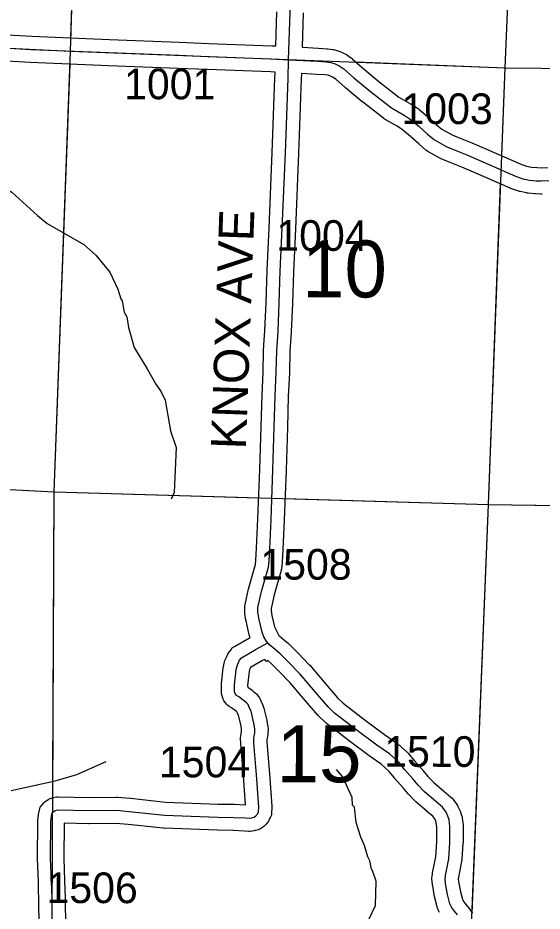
# Model space of a CAD drawing. Extents: x -157.2 to -99.3, y 12.2 to 46.2.
# Drawn here: x -126.204 to -125.008, y 19.419 to 21.459 of the extents above; entities that cross this region are included whole.
import ezdxf

# ---------------------------------------------------------------- set-up
doc = ezdxf.new("R2010")
doc.units = 0
for name, color, linetype in [('tdCoHydroRiver', 7, 'Continuous'), ('tdCoSecRdNmbr', 7, 'Continuous'), ('tdCoSecRdTxt', 7, 'Continuous'), ('tdCoSecRteBand', 7, 'Continuous'), ('tdCoSecRteCL', 7, 'Continuous'), ('tdCoSectLine', 7, 'Continuous'), ('tdCoSectLinePart', 7, 'Continuous'), ('tdCoSectNmbr', 7, 'Continuous'), ('tdCoSurfEarth', 7, 'Continuous'), ('tdCoSurfGravel', 7, 'Continuous')]:
    doc.layers.add(name, color=color, linetype=linetype)

msp = doc.modelspace()

# ---------------------------------------------------------------- linework, layer by layer
at = {"layer": 'tdCoHydroRiver'}
for points in [[(-126.2378, 21.0729), (-126.2177, 21.0612), (-126.1592, 21.0075), (-126.1377, 20.9895), (-126.0538, 20.9413), (-126.0261, 20.9168), (-125.9941, 20.878), (-125.9763, 20.8396), (-125.969, 20.8173), (-125.966, 20.8125), (-125.962, 20.7872), (-125.956, 20.7759), (-125.952, 20.7521), (-125.9391, 20.706), (-125.9089, 20.6578), (-125.8894, 20.6225), (-125.8773, 20.6048), (-125.8684, 20.5856), (-125.8562, 20.5158), (-125.8431, 20.4776), (-125.8476, 20.3751), (-125.8544, 20.3595)], [(-126.2192, 19.6946), (-126.1191, 19.7169), (-126.0698, 19.7313), (-126.0026, 19.7609)], [(-125.4123, 19.3825), (-125.3887, 19.4323), (-125.3871, 19.4875), (-125.3944, 19.5098), (-125.3974, 19.5146), (-125.4016, 19.5337), (-125.406, 19.5433), (-125.4132, 19.5688), (-125.4221, 19.588), (-125.4322, 19.6214), (-125.4359, 19.6562), (-125.4405, 19.6611), (-125.4416, 19.6785), (-125.4639, 19.7265), (-125.4776, 19.7426)]]:
    msp.add_lwpolyline(points, dxfattribs=at)
at = {"layer": 'tdCoSecRteBand'}
for points in [[(-125.6156, 21.3949), (-125.6132, 21.4725)], [(-125.5532, 21.4706), (-125.5557, 21.3924), (-125.5557, 21.3918), (-125.5551, 21.3918), (-125.5192, 21.3899), (-125.5188, 21.3899), (-125.5185, 21.3899), (-125.4985, 21.3884), (-125.4979, 21.3883), (-125.4973, 21.3883), (-125.4867, 21.387), (-125.4841, 21.3867), (-125.4815, 21.386), (-125.4717, 21.383), (-125.4695, 21.3824), (-125.4674, 21.3814), (-125.4581, 21.377), (-125.4556, 21.3758), (-125.4535, 21.3743), (-125.4431, 21.3669), (-125.4419, 21.366), (-125.4407, 21.365), (-125.4181, 21.345), (-125.3806, 21.314), (-125.335, 21.2781), (-125.3084, 21.263), (-125.3075, 21.2625), (-125.3067, 21.262), (-125.2924, 21.2526), (-125.291, 21.2517), (-125.2898, 21.2506), (-125.2698, 21.2341), (-125.2692, 21.2337), (-125.2687, 21.2332), (-125.2497, 21.2158), (-125.2367, 21.2049), (-125.2136, 21.1919), (-125.2028, 21.1875), (-125.1689, 21.1737), (-125.1686, 21.1736), (-125.1684, 21.1735), (-125.1072, 21.1473), (-125.107, 21.1472), (-125.1067, 21.1471), (-125.058, 21.1253), (-125.0439, 21.1206), (-125.0327, 21.1181), (-125.0195, 21.1169), (-125.0106, 21.1165), (-124.9951, 21.1176)], [(-126.3365, 21.4264), (-126.1725, 21.417), (-125.9952, 21.4097), (-125.8362, 21.4035), (-125.8362, 21.4035), (-125.8361, 21.4035), (-125.7694, 21.4008), (-125.6251, 21.3954), (-125.6249, 21.3954), (-125.6247, 21.3953), (-125.6156, 21.3949)], [(-126.155, 19.3184), (-126.1562, 19.4473), (-126.1569, 19.4668), (-126.1575, 19.4858), (-126.1594, 19.5385), (-126.1595, 19.5392), (-126.1595, 19.5398), (-126.159, 19.6229), (-126.159, 19.6246), (-126.1588, 19.6262), (-126.1573, 19.639), (-126.1571, 19.6409), (-126.1566, 19.6428), (-126.1549, 19.6497), (-126.1531, 19.6568), (-126.1483, 19.6622), (-126.1449, 19.6662), (-126.1421, 19.6694), (-126.1385, 19.6716), (-126.1351, 19.6739), (-126.1309, 19.6765), (-126.1261, 19.6777), (-126.1202, 19.6792), (-126.1163, 19.6802), (-126.1123, 19.6801), (-126.0413, 19.6786), (-125.9799, 19.6794), (-125.9784, 19.6794), (-125.977, 19.6793), (-125.9477, 19.6768), (-125.9473, 19.6768), (-125.947, 19.6767), (-125.8676, 19.6682), (-125.7472, 19.6636), (-125.7111, 19.6631), (-125.7105, 19.6631), (-125.71, 19.6631), (-125.6852, 19.6619), (-125.6898, 19.728), (-125.6957, 19.8011), (-125.6958, 19.8019), (-125.6958, 19.8027), (-125.6961, 19.8123), (-125.6961, 19.8153), (-125.6956, 19.8183), (-125.6947, 19.8238), (-125.6938, 19.8291), (-125.6937, 19.8335), (-125.695, 19.8426), (-125.7008, 19.8659), (-125.7029, 19.8708), (-125.7044, 19.874), (-125.7058, 19.8753), (-125.7171, 19.8834), (-125.7219, 19.8866), (-125.725, 19.8886), (-125.7274, 19.8912), (-125.7301, 19.8942), (-125.7346, 19.8991), (-125.7366, 19.9054), (-125.7383, 19.9108), (-125.7397, 19.915), (-125.7397, 19.9194), (-125.74, 19.935), (-125.74, 19.9369), (-125.7398, 19.9387), (-125.7358, 19.9743), (-125.7357, 19.9756), (-125.7354, 19.9768), (-125.7337, 19.9855), (-125.7331, 19.9886), (-125.7318, 19.9915), (-125.7286, 19.9989), (-125.7282, 19.9999), (-125.7277, 20.0009), (-125.725, 20.0061), (-125.7239, 20.008), (-125.7226, 20.0098), (-125.7187, 20.0152), (-125.7151, 20.0202), (-125.7097, 20.0234), (-125.6759, 20.0434), (-125.6753, 20.0438), (-125.6746, 20.0441), (-125.6754, 20.0465), (-125.676, 20.0481), (-125.6764, 20.0498), (-125.6835, 20.0819), (-125.6837, 20.0829), (-125.6839, 20.0839), (-125.6861, 20.0984), (-125.6864, 20.1003), (-125.6865, 20.1022), (-125.6867, 20.1121), (-125.6868, 20.1158), (-125.686, 20.1194), (-125.6778, 20.1554), (-125.6777, 20.1562), (-125.6774, 20.157), (-125.6623, 20.2108), (-125.661, 20.2208), (-125.6595, 20.2477), (-125.6566, 20.315), (-125.6524, 20.4277), (-125.6495, 20.5255), (-125.6495, 20.5256), (-125.6495, 20.5256), (-125.6472, 20.5971), (-125.6472, 20.5973), (-125.6472, 20.5976), (-125.6448, 20.6499), (-125.6438, 20.6989), (-125.6438, 20.6996), (-125.6437, 20.7004), (-125.6405, 20.7453), (-125.6379, 20.8091), (-125.6356, 20.8812), (-125.6356, 20.8814), (-125.6356, 20.8817), (-125.6309, 20.9797), (-125.6238, 21.1517), (-125.6179, 21.3214), (-125.6175, 21.3349), (-125.6276, 21.3354), (-125.7717, 21.3408), (-125.7717, 21.3408), (-125.7717, 21.3408), (-125.8386, 21.3435), (-125.9976, 21.3497), (-125.9976, 21.3497), (-125.9977, 21.3497), (-126.1752, 21.3571), (-126.1755, 21.3571), (-126.1757, 21.3571), (-126.3399, 21.3665)], [(-125.0081, 21.0565), (-125.0098, 21.0564), (-125.0115, 21.0565), (-125.0229, 21.057), (-125.0236, 21.057), (-125.0244, 21.0571), (-125.0402, 21.0586), (-125.042, 21.0587), (-125.0438, 21.0591), (-125.0584, 21.0624), (-125.0599, 21.0627), (-125.0614, 21.0632), (-125.0784, 21.0689), (-125.0798, 21.0693), (-125.0812, 21.0699), (-125.131, 21.0923), (-125.1917, 21.1182), (-125.2255, 21.1319), (-125.2255, 21.1319), (-125.2256, 21.132), (-125.2382, 21.1372), (-125.2399, 21.1379), (-125.2415, 21.1388), (-125.2686, 21.154), (-125.2711, 21.1554), (-125.2732, 21.1572), (-125.2887, 21.1703), (-125.2892, 21.1707), (-125.2896, 21.1711), (-125.3086, 21.1883), (-125.3267, 21.2033), (-125.3388, 21.2113), (-125.3666, 21.2271), (-125.3686, 21.2282), (-125.3704, 21.2296), (-125.418, 21.2671), (-125.4182, 21.2673), (-125.4185, 21.2675), (-125.4567, 21.2991), (-125.4571, 21.2994), (-125.4575, 21.2997), (-125.4792, 21.3189), (-125.4862, 21.3239), (-125.4911, 21.3262), (-125.4962, 21.3278), (-125.5036, 21.3286), (-125.5226, 21.33), (-125.5575, 21.3318), (-125.5579, 21.3195), (-125.5579, 21.3195), (-125.5579, 21.3194), (-125.5638, 21.1495), (-125.5638, 21.1494), (-125.5639, 21.1493), (-125.571, 20.9771), (-125.571, 20.9771), (-125.571, 20.977), (-125.5757, 20.8791), (-125.5779, 20.8071), (-125.5779, 20.8069), (-125.5779, 20.8067), (-125.5806, 20.7424), (-125.5806, 20.7419), (-125.5807, 20.7415), (-125.5838, 20.6969), (-125.5848, 20.6483), (-125.5848, 20.6479), (-125.5848, 20.6475), (-125.5873, 20.595), (-125.5895, 20.5237), (-125.5924, 20.4258), (-125.5924, 20.4257), (-125.5925, 20.4256), (-125.5966, 20.3127), (-125.5966, 20.3126), (-125.5967, 20.3125), (-125.5996, 20.2449), (-125.5996, 20.2448), (-125.5996, 20.2446), (-125.6011, 20.2165), (-125.6012, 20.2154), (-125.6013, 20.2143), (-125.603, 20.2009), (-125.6033, 20.1988), (-125.6039, 20.1966), (-125.6195, 20.1414), (-125.6266, 20.1098), (-125.6265, 20.1056), (-125.6247, 20.0939), (-125.619, 20.0682), (-125.6087, 20.0486), (-125.6081, 20.0479), (-125.6038, 20.0444), (-125.6036, 20.0442), (-125.6034, 20.0441), (-125.5866, 20.03), (-125.5856, 20.0291), (-125.5846, 20.0281), (-125.5653, 20.0086), (-125.5652, 20.0085), (-125.5651, 20.0083), (-125.5397, 19.9819), (-125.539, 19.9813), (-125.5384, 19.9806), (-125.4934, 19.9277), (-125.4747, 19.9062), (-125.462, 19.8941), (-125.4122, 19.8551), (-125.3677, 19.8225), (-125.3396, 19.8027), (-125.3381, 19.8017), (-125.3368, 19.8005), (-125.3154, 19.7813), (-125.3136, 19.7797), (-125.3122, 19.7779), (-125.2991, 19.762), (-125.2799, 19.7399), (-125.2799, 19.7398), (-125.2798, 19.7397), (-125.2686, 19.7266), (-125.2555, 19.7131), (-125.2323, 19.6927), (-125.2166, 19.6797), (-125.2137, 19.6772), (-125.2114, 19.6742), (-125.2031, 19.6626), (-125.2014, 19.6603), (-125.2002, 19.6578), (-125.196, 19.6489), (-125.1953, 19.6474), (-125.1948, 19.6458), (-125.1918, 19.6372), (-125.1908, 19.6342), (-125.1904, 19.631), (-125.1887, 19.6162), (-125.1885, 19.6143), (-125.1885, 19.6125), (-125.1887, 19.5757), (-125.1887, 19.5749), (-125.1888, 19.574), (-125.1913, 19.5367), (-125.1914, 19.5347), (-125.1918, 19.5328), (-125.1991, 19.4965), (-125.1994, 19.4925), (-125.1987, 19.4865), (-125.1946, 19.4635), (-125.1901, 19.4462), (-125.1888, 19.4434), (-125.1845, 19.4376), (-125.1781, 19.4298), (-125.1771, 19.4287), (-125.1763, 19.4275), (-125.1672, 19.4139)], [(-125.2421, 19.4156), (-125.2458, 19.4237), (-125.2469, 19.4261), (-125.2475, 19.4286), (-125.253, 19.4496), (-125.2532, 19.4507), (-125.2534, 19.4518), (-125.2579, 19.4767), (-125.258, 19.4775), (-125.2581, 19.4783), (-125.2594, 19.4881), (-125.2597, 19.4912), (-125.2595, 19.4943), (-125.2587, 19.5032), (-125.2586, 19.5049), (-125.2583, 19.5066), (-125.251, 19.5427), (-125.2487, 19.577), (-125.2485, 19.611), (-125.2496, 19.6208), (-125.251, 19.6248), (-125.2533, 19.6297), (-125.2578, 19.6359), (-125.271, 19.6468), (-125.2713, 19.6471), (-125.2716, 19.6474), (-125.296, 19.6688), (-125.2969, 19.6696), (-125.2978, 19.6705), (-125.3123, 19.6855), (-125.3129, 19.6862), (-125.3135, 19.6869), (-125.3253, 19.7006), (-125.3447, 19.723), (-125.345, 19.7233), (-125.3453, 19.7237), (-125.3571, 19.7381), (-125.3756, 19.7546), (-125.4025, 19.7736), (-125.4027, 19.7738), (-125.4029, 19.7739), (-125.448, 19.807), (-125.4484, 19.8073), (-125.4488, 19.8076), (-125.5001, 19.8478), (-125.5012, 19.8486), (-125.5023, 19.8496), (-125.5171, 19.8637), (-125.5181, 19.8647), (-125.5191, 19.8657), (-125.5388, 19.8884), (-125.5389, 19.8886), (-125.539, 19.8887), (-125.5835, 19.941), (-125.6082, 19.9666), (-125.6263, 19.9849), (-125.6343, 19.9917), (-125.637, 19.9894), (-125.641, 19.994), (-125.646, 19.9913), (-125.6734, 19.9752), (-125.674, 19.974), (-125.6755, 19.9706), (-125.6764, 19.9663), (-125.68, 19.934), (-125.6799, 19.9305), (-125.6699, 19.9234), (-125.6687, 19.9226), (-125.6677, 19.9216), (-125.6623, 19.917), (-125.6602, 19.9152), (-125.6584, 19.913), (-125.6555, 19.9093), (-125.6531, 19.9063), (-125.6516, 19.9029), (-125.6481, 19.8953), (-125.648, 19.895), (-125.6479, 19.8948), (-125.6447, 19.8874), (-125.6437, 19.8851), (-125.6431, 19.8827), (-125.6365, 19.8555), (-125.6361, 19.8542), (-125.6359, 19.8529), (-125.634, 19.8398), (-125.6336, 19.8372), (-125.6336, 19.8345), (-125.6339, 19.8254), (-125.6339, 19.8233), (-125.6343, 19.8213), (-125.6355, 19.8139), (-125.6355, 19.8138), (-125.6355, 19.8137), (-125.636, 19.8109), (-125.6359, 19.8051), (-125.63, 19.7327), (-125.63, 19.7325), (-125.63, 19.7324), (-125.6248, 19.6584), (-125.6247, 19.6562), (-125.6248, 19.6541), (-125.6256, 19.644), (-125.6259, 19.6386), (-125.6282, 19.6338), (-125.6306, 19.6283), (-125.6322, 19.6248), (-125.6347, 19.6218), (-125.6379, 19.6179), (-125.6399, 19.6154), (-125.6424, 19.6134), (-125.6461, 19.6104), (-125.6506, 19.6068), (-125.6561, 19.6051), (-125.6618, 19.6034), (-125.6633, 19.6029), (-125.6649, 19.6026), (-125.6701, 19.6017), (-125.674, 19.6009), (-125.678, 19.6012), (-125.6872, 19.6019), (-125.7124, 19.6031), (-125.7484, 19.6036), (-125.7487, 19.6036), (-125.7491, 19.6036), (-125.8709, 19.6083), (-125.872, 19.6083), (-125.873, 19.6084), (-125.953, 19.617), (-125.9806, 19.6194), (-126.0411, 19.6186), (-126.0415, 19.6186), (-126.042, 19.6186), (-126.099, 19.6198), (-126.0995, 19.5401), (-126.0975, 19.488), (-126.0975, 19.4879), (-126.0975, 19.4878), (-126.0969, 19.4687), (-126.0963, 19.4488), (-126.0963, 19.4485), (-126.0963, 19.4482), (-126.095, 19.3178)]]:
    msp.add_lwpolyline(points, dxfattribs=at)
at = {"layer": 'tdCoSecRteCL'}
for points in [[(-125.5866, 21.3633), (-125.5832, 21.4716), (-125.579, 21.5969), (-125.5758, 21.6815), (-125.5719, 21.7772), (-125.5679, 21.8891), (-125.5655, 21.9424), (-125.5637, 22.0065), (-125.5628, 22.058), (-125.5608, 22.1049), (-125.5544, 22.2169), (-125.5531, 22.2526), (-125.5499, 22.3695), (-125.549, 22.3984)], [(-127.0826, 21.432), (-126.9905, 21.4283), (-126.8396, 21.4223), (-126.7661, 21.4191), (-126.6766, 21.414), (-126.5328, 21.4068), (-126.3382, 21.3965), (-126.174, 21.3871), (-125.9964, 21.3797), (-125.8374, 21.3735), (-125.7705, 21.3708), (-125.6263, 21.3654), (-125.5866, 21.3633)], [(-125.6337, 20.0317), (-125.638, 20.0366), (-125.6434, 20.0457), (-125.6471, 20.0563), (-125.6542, 20.0884), (-125.6565, 20.1029), (-125.6567, 20.1128), (-125.6486, 20.1488), (-125.6328, 20.2048), (-125.6311, 20.2181), (-125.6296, 20.2462), (-125.6266, 20.3138), (-125.6224, 20.4267), (-125.6195, 20.5246), (-125.6173, 20.5962), (-125.6148, 20.6489), (-125.6138, 20.6983), (-125.6106, 20.7436), (-125.6079, 20.808), (-125.6057, 20.8802), (-125.601, 20.9784), (-125.5938, 21.1505), (-125.5879, 21.3204), (-125.5866, 21.3633)], [(-125.5866, 21.3633), (-125.5207, 21.36), (-125.5007, 21.3585), (-125.4901, 21.3572), (-125.4803, 21.3543), (-125.4709, 21.3498), (-125.4605, 21.3424), (-125.4376, 21.3222), (-125.3994, 21.2907), (-125.3518, 21.2532), (-125.3232, 21.2369), (-125.3089, 21.2275), (-125.2889, 21.211), (-125.2694, 21.1933), (-125.2539, 21.1802), (-125.2268, 21.1649), (-125.2142, 21.1597), (-125.1802, 21.1459), (-125.119, 21.1198), (-125.0689, 21.0973), (-125.0519, 21.0916), (-125.0374, 21.0884), (-125.0216, 21.087), (-125.0102, 21.0865), (-124.9927, 21.0877)], [(-126.125, 19.3175), (-126.1262, 19.4479), (-126.1269, 19.4677), (-126.1275, 19.4869), (-126.1295, 19.5396), (-126.129, 19.6227), (-126.1275, 19.6356), (-126.1258, 19.6425), (-126.1223, 19.6464), (-126.1189, 19.6486), (-126.1129, 19.6501), (-126.0414, 19.6486), (-125.9795, 19.6494), (-125.9502, 19.6469), (-125.8698, 19.6383), (-125.748, 19.6336), (-125.7115, 19.6331), (-125.6853, 19.6319), (-125.6757, 19.6311), (-125.6705, 19.6321), (-125.6648, 19.6338), (-125.6611, 19.6368), (-125.6579, 19.6407), (-125.6555, 19.6462), (-125.6547, 19.6563), (-125.6599, 19.7303), (-125.6658, 19.8035), (-125.6661, 19.8131), (-125.6651, 19.8188), (-125.6639, 19.8262), (-125.6636, 19.8353), (-125.6656, 19.8484), (-125.6722, 19.8755), (-125.6755, 19.8829), (-125.6789, 19.8906), (-125.6819, 19.8943), (-125.6873, 19.8989), (-125.7001, 19.9081), (-125.7053, 19.9115), (-125.708, 19.9145), (-125.7097, 19.9199), (-125.71, 19.9354), (-125.706, 19.9709), (-125.7043, 19.9796), (-125.7011, 19.987), (-125.6984, 19.9922), (-125.6944, 19.9976), (-125.6607, 20.0176), (-125.6337, 20.0317)], [(-125.2012, 19.4107), (-125.2081, 19.4191), (-125.2148, 19.428), (-125.2185, 19.4361), (-125.2239, 19.4571), (-125.2284, 19.482), (-125.2296, 19.4919), (-125.2288, 19.5007), (-125.2212, 19.5387), (-125.2187, 19.5759), (-125.2185, 19.6127), (-125.2202, 19.6275), (-125.2232, 19.6361), (-125.2274, 19.645), (-125.2358, 19.6566), (-125.2518, 19.6699), (-125.2762, 19.6914), (-125.2907, 19.7064), (-125.3026, 19.7202), (-125.3221, 19.7426), (-125.3354, 19.7589), (-125.3568, 19.7782), (-125.3852, 19.7981), (-125.4303, 19.8312), (-125.4816, 19.8714), (-125.4964, 19.8854), (-125.5161, 19.9081), (-125.5613, 19.9611), (-125.5867, 19.9875), (-125.6059, 20.007), (-125.6227, 20.0211), (-125.6291, 20.0262), (-125.6337, 20.0317)]]:
    msp.add_lwpolyline(points, dxfattribs=at)
at = {"layer": 'tdCoSectLine'}
for points in [[(-126.0841, 21.3833), (-126.0513, 22.4068)], [(-125.0927, 21.3452), (-125.0483, 22.3984)], [(-127.0829, 21.432), (-126.0841, 21.3833)], [(-126.1214, 20.3763), (-126.0841, 21.3833)], [(-126.0841, 21.3833), (-125.0927, 21.3452)], [(-125.1309, 20.3475), (-125.0927, 21.3452)], [(-125.0927, 21.3452), (-124.1085, 21.3355)], [(-127.1139, 20.4285), (-126.1214, 20.3763)], [(-126.1262, 19.4021), (-126.1214, 20.3763)], [(-126.1214, 20.3763), (-125.1309, 20.3475)], [(-125.1701, 19.3676), (-125.1309, 20.3475)], [(-125.1309, 20.3475), (-124.1533, 20.3336)]]:
    msp.add_lwpolyline(points, dxfattribs=at)
at = {"layer": 'tdCoSectLinePart'}
for points in [[(-126.0831, 21.4134), (-126.0523, 22.3769)], [(-125.0927, 21.3452), (-125.0496, 22.3678)], [(-125.4333, 21.3583), (-125.0927, 21.3452)], [(-126.1214, 20.3763), (-126.0852, 21.3535)], [(-125.1004, 21.1441), (-125.0927, 21.3452)], [(-125.0927, 21.3452), (-124.1085, 21.3355)], [(-125.1309, 20.3475), (-125.1029, 21.0796)], [(-126.6158, 20.4023), (-126.1214, 20.3763)], [(-126.1248, 19.6779), (-126.1214, 20.3763)], [(-126.1214, 20.3763), (-125.6554, 20.3627)], [(-125.5955, 20.361), (-125.1309, 20.3475)], [(-125.1682, 19.4146), (-125.1309, 20.3475)], [(-125.1309, 20.3475), (-124.5504, 20.3392)]]:
    msp.add_lwpolyline(points, dxfattribs=at)
at = {"layer": 'tdCoSurfEarth'}
msp.add_lwpolyline([(-126.1269, 19.4677), (-126.1275, 19.4869), (-126.1295, 19.5396), (-126.129, 19.6227), (-126.1275, 19.6356), (-126.1258, 19.6425), (-126.1223, 19.6464), (-126.1189, 19.6486), (-126.1129, 19.6501), (-126.0414, 19.6486), (-125.9795, 19.6494), (-125.9502, 19.6469), (-125.8698, 19.6383), (-125.748, 19.6336), (-125.7115, 19.6331), (-125.6853, 19.6319), (-125.6757, 19.6311), (-125.6705, 19.6321), (-125.6648, 19.6338), (-125.6611, 19.6368), (-125.6579, 19.6407), (-125.6555, 19.6462), (-125.6547, 19.6563), (-125.6599, 19.7303), (-125.6658, 19.8035), (-125.6661, 19.8131), (-125.6651, 19.8188), (-125.6639, 19.8262), (-125.6636, 19.8353), (-125.6656, 19.8484), (-125.6722, 19.8755), (-125.6755, 19.8829), (-125.6789, 19.8906), (-125.6819, 19.8943), (-125.6873, 19.8989), (-125.7001, 19.9081), (-125.7053, 19.9115), (-125.708, 19.9145), (-125.7097, 19.9199), (-125.71, 19.9354), (-125.706, 19.9709), (-125.7043, 19.9796), (-125.7011, 19.987), (-125.6984, 19.9922), (-125.6944, 19.9976), (-125.6607, 20.0176), (-125.6337, 20.0317)], dxfattribs=at)
at = {"layer": 'tdCoSurfGravel'}
for points in [[(-125.5866, 21.3633), (-125.5832, 21.4716), (-125.579, 21.5969), (-125.5758, 21.6815), (-125.5719, 21.7772), (-125.5679, 21.8891), (-125.5655, 21.9424), (-125.5637, 22.0065), (-125.5628, 22.058), (-125.5608, 22.1049), (-125.5544, 22.2169), (-125.5531, 22.2526), (-125.5499, 22.3695), (-125.549, 22.3984)], [(-128.1362, 21.4847), (-128.077, 21.4821), (-127.9816, 21.4778), (-127.9084, 21.4739), (-127.7426, 21.4648), (-127.5769, 21.4571), (-127.3925, 21.4473), (-127.2817, 21.4411), (-127.1486, 21.4347), (-127.0826, 21.432), (-126.9905, 21.4283), (-126.8396, 21.4223), (-126.7661, 21.4191), (-126.6766, 21.414), (-126.5328, 21.4068), (-126.3382, 21.3965), (-126.174, 21.3871), (-125.9964, 21.3797), (-125.8374, 21.3735), (-125.7705, 21.3708), (-125.6263, 21.3654), (-125.5866, 21.3633)], [(-125.6337, 20.0317), (-125.638, 20.0366), (-125.6434, 20.0457), (-125.6471, 20.0563), (-125.6542, 20.0884), (-125.6565, 20.1029), (-125.6567, 20.1128), (-125.6486, 20.1488), (-125.6328, 20.2048), (-125.6311, 20.2181), (-125.6296, 20.2462), (-125.6266, 20.3138), (-125.6224, 20.4267), (-125.6195, 20.5246), (-125.6173, 20.5962), (-125.6148, 20.6489), (-125.6138, 20.6983), (-125.6106, 20.7436), (-125.6079, 20.808), (-125.6057, 20.8802), (-125.601, 20.9784), (-125.5938, 21.1505), (-125.5879, 21.3204), (-125.5866, 21.3633)], [(-125.5866, 21.3633), (-125.5207, 21.36), (-125.5007, 21.3585), (-125.4901, 21.3572), (-125.4803, 21.3543), (-125.4709, 21.3498), (-125.4605, 21.3424), (-125.4376, 21.3222), (-125.3994, 21.2907), (-125.3518, 21.2532), (-125.3232, 21.2369), (-125.3089, 21.2275), (-125.2889, 21.211), (-125.2694, 21.1933), (-125.2539, 21.1802), (-125.2268, 21.1649), (-125.2142, 21.1597), (-125.1802, 21.1459), (-125.119, 21.1198), (-125.0689, 21.0973), (-125.0519, 21.0916), (-125.0374, 21.0884), (-125.0216, 21.087), (-125.0102, 21.0865), (-124.9927, 21.0877)], [(-125.2012, 19.4107), (-125.2081, 19.4191), (-125.2148, 19.428), (-125.2185, 19.4361), (-125.2239, 19.4571), (-125.2284, 19.482), (-125.2296, 19.4919), (-125.2288, 19.5007), (-125.2212, 19.5387), (-125.2187, 19.5759), (-125.2185, 19.6127), (-125.2202, 19.6275), (-125.2232, 19.6361), (-125.2274, 19.645), (-125.2358, 19.6566), (-125.2518, 19.6699), (-125.2762, 19.6914), (-125.2907, 19.7064), (-125.3026, 19.7202), (-125.3221, 19.7426), (-125.3354, 19.7589), (-125.3568, 19.7782), (-125.3852, 19.7981), (-125.4303, 19.8312), (-125.4816, 19.8714), (-125.4964, 19.8854), (-125.5161, 19.9081), (-125.5613, 19.9611), (-125.5867, 19.9875), (-125.6059, 20.007), (-125.6227, 20.0211), (-125.6291, 20.0262), (-125.6337, 20.0317)], [(-126.125, 19.3175), (-126.1262, 19.4479), (-126.1269, 19.4677)]]:
    msp.add_lwpolyline(points, dxfattribs=at)

# ---------------------------------------------------------------- texts
at = {"layer": 'tdCoSecRdNmbr'}
for s, rotation, p in [('1001', 359.9042, (-125.962, 21.2732)), ('1003', 359.9047, (-125.3292, 21.2167)), ('1004', 359.9045, (-125.6146, 20.9271)), ('1508', 359.9045, (-125.6511, 20.1763)), ('1510', 359.9047, (-125.3685, 19.7488)), ('1504', 359.9044, (-125.8825, 19.7248)), ('1506', 359.9042, (-126.139, 19.4376))]:
    msp.add_text(s, height=0.07, rotation=rotation, dxfattribs=at).set_placement(p)
at = {"layer": 'tdCoSecRdTxt'}
msp.add_text('KNOX AVE', height=0.08, rotation=87.9436, dxfattribs=at).set_placement((-125.6841, 20.4728))
at = {"layer": 'tdCoSectNmbr'}
for s, p in [('10', (-125.5559, 20.8208)), ('15', (-125.6139, 19.7136))]:
    msp.add_text(s, height=0.13, rotation=359.9045, dxfattribs=at).set_placement(p)

doc.saveas('drawing.dxf')
